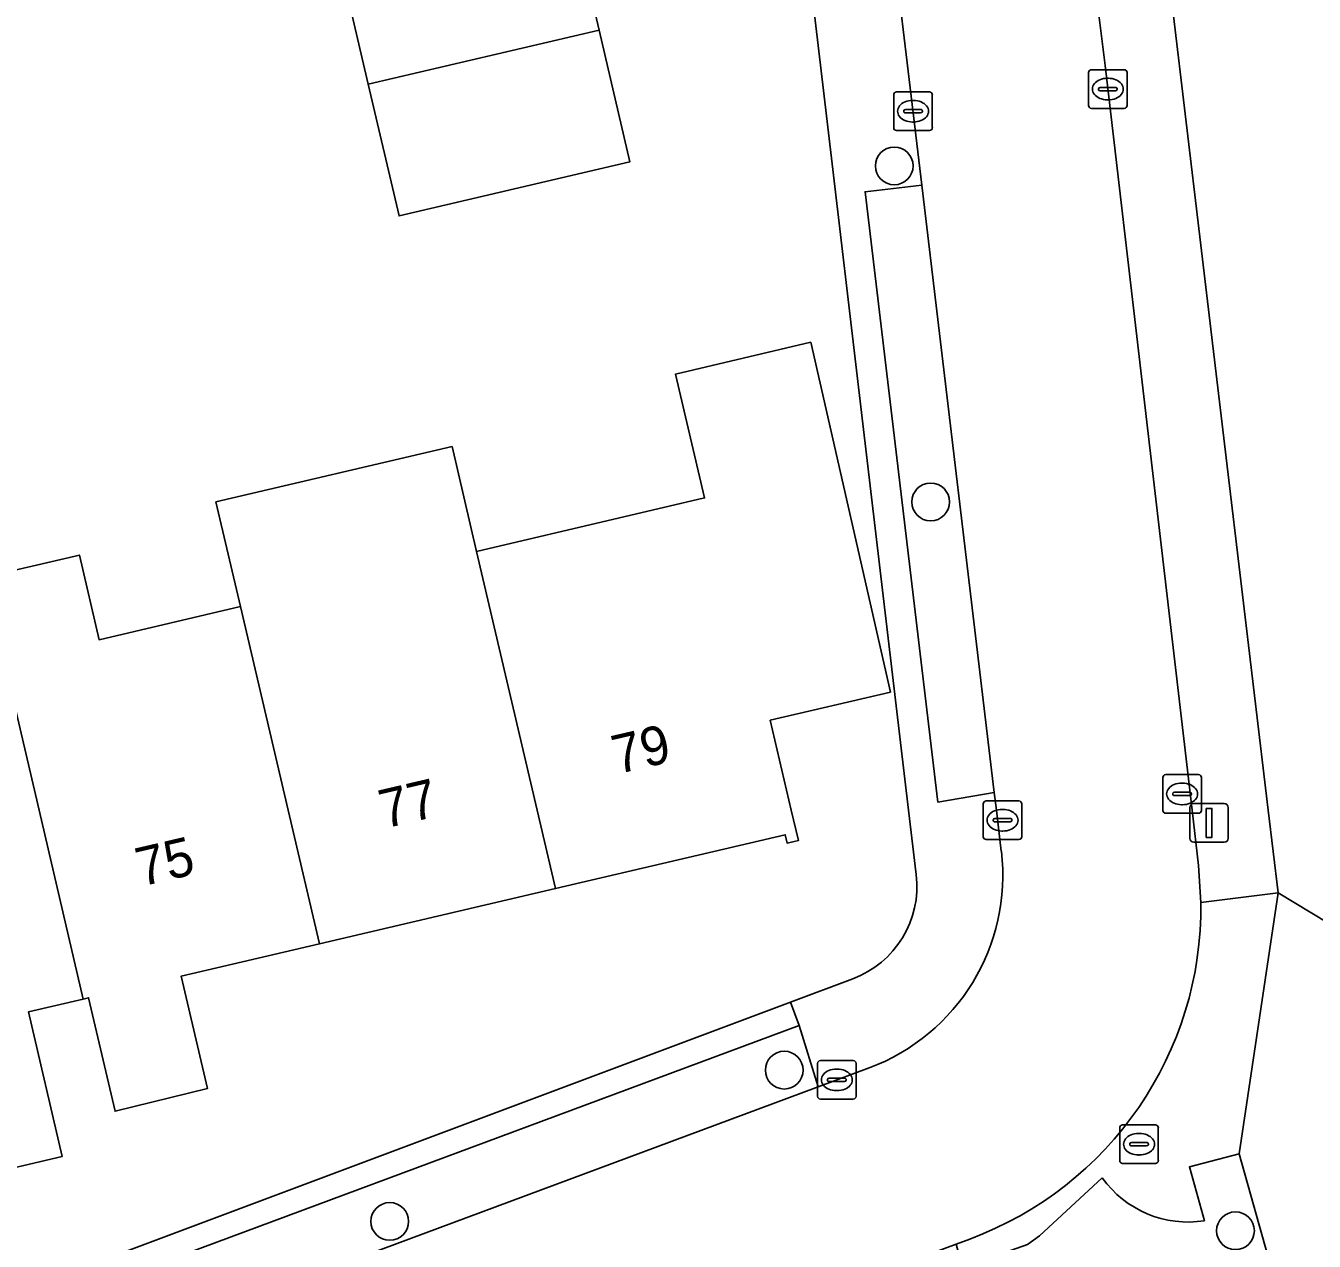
# Model space of a CAD drawing. Extents: x 158455 to 159797, y 387218 to 388672.
# Drawn here: x 159616.01 to 159649.4, y 387988.82 to 388020.33 of the extents above; entities that cross this region are included whole.
import ezdxf

# ---------------------------------------------------------------- set-up
doc = ezdxf.new("R2010")
doc.units = 0
for name, color, linetype in [('IMGEO_Boom', 7, 'Continuous'), ('IMGEO_Erf', 7, 'Continuous'), ('IMGEO_Kolk', 7, 'Continuous'), ('IMGEO_Lichtmast', 7, 'Continuous'), ('IMGEO_Muur', 7, 'Continuous'), ('IMGEO_Pand', 7, 'Continuous'), ('IMGEO_Pand_nummerreeks', 7, 'Continuous'), ('IMGEO_Parkeervlak_open', 7, 'Continuous'), ('IMGEO_Rijbaan_lokaal_open', 7, 'Continuous'), ('IMGEO_Rioolput', 7, 'Continuous'), ('IMGEO_Voetpad_open', 7, 'Continuous')]:
    doc.layers.add(name, color=color, linetype=linetype)

msp = doc.modelspace()

# ---------------------------------------------------------------- linework, layer by layer
at = {"layer": 'IMGEO_Boom'}
for centre in [(159638.521, 388016.699), (159639.464, 388007.987), (159635.67, 387993.258), (159625.445, 387989.336), (159647.363, 387989.094)]:
    msp.add_circle(centre, 0.489, dxfattribs=at)
at = {"layer": 'IMGEO_Erf'}
for points in [[(159670.155, 388080.784), (159664.44, 388101.345), (159654.225, 388098.407), (159647.926, 388121.497), (159645.594, 388122.775), (159622.242, 388116.272), (159620.708, 388113.103), (159620.626, 388112.926), (159627.656, 388089.603), (159634.642, 388066.925), (159640.666, 388047.367), (159642.101, 388041.909), (159643.295, 388036.393), (159645.021, 388026.758), (159648.211, 388000), (159648.467, 387997.852), (159652.749, 387995.273), (159667.687, 387999.507), (159677.721, 388002.351)], [(159639.09, 387998.326), (159638.892, 388000), (159637.707, 388010.014), (159636.762, 388017.998), (159635.934, 388025.001), (159630.072, 388023.629), (159630.871, 388020.218), (159631.671, 388016.805), (159625.687, 388015.403), (159624.887, 388018.818), (159624.089, 388022.228), (159617.908, 388020.779), (159617.569, 388022.227), (159619.963, 388022.802), (159618.503, 388029.147), (159621.601, 388029.86), (159620.204, 388035.93)], [(159614.946, 388006.034), (159617.402, 388006.609), (159617.915, 388004.416), (159621.578, 388005.274), (159620.942, 388007.989), (159627.062, 388009.421), (159627.697, 388006.707), (159633.605, 388008.091), (159632.852, 388011.304), (159636.358, 388012.126), (159638.423, 388003.057), (159635.307, 388002.327), (159635.851, 388000), (159636.036, 387999.211), (159635.744, 387999.143), (159635.694, 387999.358), (159629.743, 387997.966), (159623.624, 387996.534), (159620.045, 387995.697), (159620.727, 387992.786), (159618.329, 387992.194), (159617.64, 387995.133), (159617.504, 387995.101), (159616.082, 387994.769), (159616.96, 387991.02), (159612.14, 387989.891)], [(159580.036, 387976.332), (159590.907, 387978.603), (159598.964, 387981.198), (159635.831, 387995.021), (159637.443, 387995.626)]]:
    msp.add_lwpolyline(points, dxfattribs=at)
msp.add_arc((159636.547, 387998.025), 2.561, 290.4764, 6.7572, dxfattribs=at)
at = {"layer": 'IMGEO_Kolk'}
for p, q in [((159643.555, 388018.265), (159643.555, 388019.117)), ((159643.63, 388019.191), (159644.482, 388019.191)), ((159644.556, 388019.117), (159644.556, 388018.265)), ((159643.814, 388018.685), (159643.814, 388018.697)), ((159643.857, 388018.734), (159644.255, 388018.734)), ((159644.043, 388018.971), (159644.068, 388018.971)), ((159644.298, 388018.697), (159644.298, 388018.685)), ((159638.506, 388017.69), (159638.506, 388018.542)), ((159638.581, 388018.616), (159639.433, 388018.616)), ((159638.994, 388018.396), (159639.019, 388018.396)), ((159639.507, 388018.542), (159639.507, 388017.69)), ((159644.252, 388018.648), (159643.854, 388018.648)), ((159644.066, 388018.411), (159644.041, 388018.411)), ((159638.765, 388018.11), (159638.765, 388018.122)), ((159639.203, 388018.073), (159638.805, 388018.073)), ((159638.808, 388018.159), (159639.206, 388018.159)), ((159639.249, 388018.122), (159639.249, 388018.11)), ((159644.482, 388018.191), (159643.63, 388018.191)), ((159639.017, 388017.836), (159638.992, 388017.836)), ((159639.433, 388017.616), (159638.581, 388017.616)), ((159645.48, 387999.992), (159645.48, 388000.844)), ((159645.555, 388000.918), (159646.407, 388000.918)), ((159645.968, 388000.698), (159645.993, 388000.698)), ((159646.481, 388000.844), (159646.481, 387999.992)), ((159645.739, 388000.412), (159645.739, 388000.424)), ((159646.177, 388000.375), (159645.779, 388000.375)), ((159645.782, 388000.461), (159646.18, 388000.461)), ((159646.223, 388000.424), (159646.223, 388000.412)), ((159640.826, 387999.31), (159640.826, 388000.162)), ((159640.901, 388000.236), (159641.753, 388000.236)), ((159641.314, 388000.016), (159641.339, 388000.016)), ((159641.827, 388000.162), (159641.827, 387999.31)), ((159645.991, 388000.138), (159645.966, 388000.138)), ((159641.085, 387999.73), (159641.085, 387999.742)), ((159641.523, 387999.693), (159641.125, 387999.693)), ((159641.128, 387999.779), (159641.526, 387999.779)), ((159641.569, 387999.742), (159641.569, 387999.73)), ((159646.407, 387999.918), (159645.555, 387999.918)), ((159641.337, 387999.456), (159641.312, 387999.456)), ((159641.753, 387999.236), (159640.901, 387999.236)), ((159636.532, 387992.58), (159636.532, 387993.432)), ((159636.607, 387993.506), (159637.459, 387993.506)), ((159637.533, 387993.432), (159637.533, 387992.58)), ((159636.791, 387993), (159636.791, 387993.012)), ((159636.834, 387993.049), (159637.232, 387993.049)), ((159637.02, 387993.286), (159637.045, 387993.286)), ((159637.275, 387993.012), (159637.275, 387993)), ((159637.229, 387992.963), (159636.831, 387992.963)), ((159637.043, 387992.726), (159637.018, 387992.726)), ((159637.459, 387992.506), (159636.607, 387992.506))]:
    msp.add_line(p, q, dxfattribs=at)
for points in [[(159643.555, 388018.265), (159643.555, 388019.117)], [(159643.63, 388019.191), (159644.482, 388019.191)], [(159644.556, 388019.117), (159644.556, 388018.265)], [(159638.506, 388017.69), (159638.506, 388018.542)], [(159638.581, 388018.616), (159639.433, 388018.616)], [(159639.507, 388018.542), (159639.507, 388017.69)], [(159644.482, 388018.191), (159643.63, 388018.191)], [(159639.433, 388017.616), (159638.581, 388017.616)], [(159645.48, 387999.992), (159645.48, 388000.844)], [(159645.555, 388000.918), (159646.407, 388000.918)], [(159646.481, 388000.844), (159646.481, 387999.992)], [(159640.826, 387999.31), (159640.826, 388000.162)], [(159640.901, 388000.236), (159641.753, 388000.236)], [(159641.827, 388000.162), (159641.827, 387999.31)], [(159646.407, 387999.918), (159645.555, 387999.918)], [(159641.753, 387999.236), (159640.901, 387999.236)], [(159636.532, 387992.58), (159636.532, 387993.432)], [(159636.607, 387993.506), (159637.459, 387993.506)], [(159637.533, 387993.432), (159637.533, 387992.58)], [(159637.459, 387992.506), (159636.607, 387992.506)]]:
    msp.add_lwpolyline(points, dxfattribs=at)
for centre, radius, start, end in [((159643.632, 388019.115), 0.0765, 91.552, 178.448), ((159643.632, 388019.115), 0.0765, 91.552, 178.448), ((159644.48, 388019.115), 0.0765, 1.552, 88.448), ((159644.48, 388019.115), 0.0765, 1.552, 88.448), ((159643.854, 388018.694), 0.0403, 85.8775, 175.7526), ((159643.851, 388018.684), 0.0366, 178.938, 274.7102), ((159644.255, 388018.691), 0.043, 264.8664, 352.4533), ((159644.259, 388018.696), 0.0386, 1.7309, 96.639), ((159638.583, 388018.54), 0.0765, 91.552, 178.448), ((159638.583, 388018.54), 0.0765, 91.552, 178.448), ((159639.431, 388018.54), 0.0765, 1.552, 88.448), ((159639.431, 388018.54), 0.0765, 1.552, 88.448), ((159638.805, 388018.119), 0.0403, 85.8775, 175.7526), ((159638.802, 388018.109), 0.0366, 178.938, 274.7102), ((159639.206, 388018.116), 0.043, 264.8664, 352.4533), ((159639.21, 388018.121), 0.0386, 1.7309, 96.639), ((159643.632, 388018.267), 0.0765, 181.552, 268.448), ((159643.632, 388018.267), 0.0765, 181.552, 268.448), ((159644.48, 388018.267), 0.0765, 271.552, 358.448), ((159644.48, 388018.267), 0.0765, 271.552, 358.448), ((159638.583, 388017.692), 0.0765, 181.552, 268.448), ((159638.583, 388017.692), 0.0765, 181.552, 268.448), ((159639.431, 388017.692), 0.0765, 271.552, 358.448), ((159639.431, 388017.692), 0.0765, 271.552, 358.448), ((159645.557, 388000.842), 0.0765, 91.552, 178.448), ((159645.557, 388000.842), 0.0765, 91.552, 178.448), ((159646.405, 388000.842), 0.0765, 1.552, 88.448), ((159646.405, 388000.842), 0.0765, 1.552, 88.448), ((159645.779, 388000.421), 0.0403, 85.8775, 175.7526), ((159645.776, 388000.411), 0.0366, 178.938, 274.7102), ((159646.18, 388000.418), 0.043, 264.8664, 352.4533), ((159646.184, 388000.423), 0.0386, 1.7309, 96.639), ((159640.903, 388000.16), 0.0765, 91.552, 178.448), ((159640.903, 388000.16), 0.0765, 91.552, 178.448), ((159641.751, 388000.16), 0.0765, 1.552, 88.448), ((159641.751, 388000.16), 0.0765, 1.552, 88.448), ((159645.557, 387999.994), 0.0765, 181.552, 268.448), ((159645.557, 387999.994), 0.0765, 181.552, 268.448), ((159646.405, 387999.994), 0.0765, 271.552, 358.448), ((159646.405, 387999.994), 0.0765, 271.552, 358.448), ((159641.125, 387999.739), 0.0403, 85.8775, 175.7526), ((159641.122, 387999.729), 0.0366, 178.938, 274.7102), ((159641.526, 387999.736), 0.043, 264.8664, 352.4533), ((159641.53, 387999.741), 0.0386, 1.7309, 96.639), ((159640.903, 387999.312), 0.0765, 181.552, 268.448), ((159640.903, 387999.312), 0.0765, 181.552, 268.448), ((159641.751, 387999.312), 0.0765, 271.552, 358.448), ((159641.751, 387999.312), 0.0765, 271.552, 358.448), ((159636.609, 387993.43), 0.0765, 91.552, 178.448), ((159636.609, 387993.43), 0.0765, 91.552, 178.448), ((159637.457, 387993.43), 0.0765, 1.552, 88.448), ((159637.457, 387993.43), 0.0765, 1.552, 88.448), ((159636.831, 387993.009), 0.0403, 85.8775, 175.7526), ((159636.828, 387992.999), 0.0366, 178.938, 274.7102), ((159637.232, 387993.006), 0.043, 264.8664, 352.4533), ((159637.236, 387993.011), 0.0386, 1.7309, 96.639), ((159636.609, 387992.582), 0.0765, 181.552, 268.448), ((159636.609, 387992.582), 0.0765, 181.552, 268.448), ((159637.457, 387992.582), 0.0765, 271.552, 358.448), ((159637.457, 387992.582), 0.0765, 271.552, 358.448)]:
    msp.add_arc(centre, radius, start, end, dxfattribs=at)
for centre, major_axis, ratio, start_param, end_param in [((159644.042, 388018.691), (-0.387, 0.002), 0.722429, 4.712389, 7.853982), ((159644.067, 388018.691), (-0.39, 0.002), 0.717154, 1.570796, 4.712389), ((159638.993, 388018.116), (-0.387, 0.002), 0.722429, 4.712389, 7.853982), ((159639.018, 388018.116), (-0.39, 0.002), 0.717154, 1.570796, 4.712389), ((159645.967, 388000.418), (-0.387, 0.002), 0.722429, 4.712389, 7.853982), ((159645.992, 388000.418), (-0.39, 0.002), 0.717154, 1.570796, 4.712389), ((159641.313, 387999.736), (-0.387, 0.002), 0.722429, 4.712389, 7.853982), ((159641.338, 387999.736), (-0.39, 0.002), 0.717154, 1.570796, 4.712389), ((159637.019, 387993.006), (-0.387, 0.002), 0.722429, 4.712389, 7.853982), ((159637.044, 387993.006), (-0.39, 0.002), 0.717154, 1.570796, 4.712389)]:
    msp.add_ellipse(centre, major_axis=major_axis, ratio=ratio, start_param=start_param, end_param=end_param, dxfattribs=at)
at = {"layer": 'IMGEO_Lichtmast'}
for p, q in [((159646.184, 387999.266), (159646.184, 388000.066)), ((159646.184, 388000.066), (159646.184, 387999.266)), ((159646.284, 388000.166), (159647.074, 388000.166)), ((159647.074, 388000.166), (159646.284, 388000.166)), ((159647.174, 388000.066), (159647.174, 387999.266)), ((159647.174, 387999.266), (159647.174, 388000.066)), ((159647.074, 387999.166), (159646.284, 387999.166)), ((159646.284, 387999.166), (159647.074, 387999.166))]:
    msp.add_line(p, q, dxfattribs=at)
msp.add_lwpolyline([(159646.604, 388000.041), (159646.754, 388000.041), (159646.754, 387999.291), (159646.604, 387999.291), (159646.604, 388000.041)], dxfattribs=at)
for centre, start, end in [((159646.284, 388000.066), 90, 180), ((159646.284, 388000.066), 90, 180), ((159647.074, 388000.066), 0, 90), ((159647.074, 388000.066), 360, 90), ((159646.284, 387999.266), 180, 270), ((159646.284, 387999.266), 180, 270), ((159647.074, 387999.266), 270, 0), ((159647.074, 387999.266), 270, 0)]:
    msp.add_arc(centre, 0.1, start, end, dxfattribs=at)
at = {"layer": 'IMGEO_Muur'}
msp.add_lwpolyline([(159636.762, 388017.998), (159637.707, 388010.014)], dxfattribs=at)
at = {"layer": 'IMGEO_Pand'}
for points in [[(159630.871, 388020.218), (159630.072, 388023.629), (159624.089, 388022.228), (159624.887, 388018.818)], [(159630.871, 388020.218), (159624.887, 388018.818), (159625.687, 388015.403), (159631.671, 388016.805)], [(159627.697, 388006.707), (159629.267, 388000), (159629.743, 387997.966), (159635.694, 387999.358), (159635.744, 387999.143), (159636.036, 387999.211), (159635.851, 388000), (159635.307, 388002.327), (159638.423, 388003.057), (159636.358, 388012.126), (159632.852, 388011.304), (159633.605, 388008.091)], [(159621.578, 388005.274), (159622.813, 388000), (159623.624, 387996.534), (159629.743, 387997.966), (159629.267, 388000), (159627.697, 388006.707), (159627.062, 388009.421), (159620.942, 388007.989)], [(159622.813, 388000), (159621.578, 388005.274), (159617.915, 388004.416), (159617.402, 388006.609), (159614.946, 388006.034), (159615.459, 388003.841), (159616.358, 388000), (159617.504, 387995.101), (159617.64, 387995.133), (159618.329, 387992.194), (159620.727, 387992.786), (159620.045, 387995.697), (159623.624, 387996.534)], [(159617.504, 387995.101), (159616.358, 388000), (159615.459, 388003.841), (159609.215, 388002.378), (159609.773, 388000), (159610.169, 387998.309), (159608.709, 387997.967), (159610.125, 387992.219), (159611.485, 387992.554), (159612.14, 387989.891), (159616.96, 387991.02), (159616.082, 387994.769)]]:
    msp.add_lwpolyline(points, close=True, dxfattribs=at)
at = {"layer": 'IMGEO_Parkeervlak_open'}
msp.add_lwpolyline([(159639.234, 388016.203), (159637.764, 388016.028), (159639.653, 388000.206), (159641.114, 388000.453)], close=True, dxfattribs=at)
msp.add_lwpolyline([(159601.047, 387979.628), (159607.866, 387982.155), (159610.426, 387983.104), (159636.549, 387992.826), (159636.058, 387994.415), (159609.883, 387984.673), (159600.454, 387981.179)], dxfattribs=at)
at = {"layer": 'IMGEO_Rijbaan_lokaal_open'}
for points in [[(159646.468, 387997.6), (159646.407, 387998.559), (159646.239, 388000), (159643.987, 388019.299), (159642.977, 388027.399), (159642.664, 388029.646), (159642.302, 388031.912), (159641.755, 388034.507), (159641.356, 388036.513), (159640.821, 388039.009), (159640.143, 388041.702), (159639.603, 388043.767), (159638.89, 388046.281), (159634.131, 388044.812), (159635.746, 388038.81)], [(159637.939, 388027.002), (159638.227, 388024.643), (159639.234, 388016.203), (159641.114, 388000.453), (159641.168, 388000), (159641.295, 387998.932)], [(159646.561, 387989.354), (159646.168, 387990.75), (159647.46, 387991.089), (159648.467, 387997.852), (159646.468, 387997.6)], [(159637.87, 387993.318), (159636.549, 387992.826), (159610.426, 387983.104), (159612.182, 387978.373), (159640.121, 387988.747), (159640.478, 387988.88)], [(159640.478, 387988.88), (159640.121, 387988.747), (159640.287, 387988.144), (159641.971, 387988.74), (159642.287, 387988.963), (159643.912, 387990.469)]]:
    msp.add_lwpolyline(points, dxfattribs=at)
msp.add_lwpolyline([(159696.534, 388000), (159695.473, 388003.792), (159693.116, 388005.127), (159687.032, 388003.425), (159686.626, 388004.875), (159681.193, 388003.335), (159677.721, 388002.351), (159667.687, 387999.507), (159652.749, 387995.273), (159648.467, 387997.852), (159647.46, 387991.089), (159648.281, 387988.171), (159647.791, 387988.027), (159648.307, 387986.19), (159682.088, 387995.664), (159686.027, 387993.62), (159686.65, 387991.562), (159687.753, 387987.637), (159693.602, 387989.281), (159695.249, 387989.806), (159696.587, 387984.585), (159698.584, 387985.312), (159700.23, 387985.911)], close=True, dxfattribs=at)
for centre, radius, start, end in [((159636.014, 387998.302), 5.319, 290.4271, 6.7997), ((159637.282, 387997.493), 9.187, 290.3594, 0.6682), ((159637.282, 387997.493), 9.187, 290.3594, 0.6682), ((159646.135, 387992.047), 2.727, 215.3679, 278.9783)]:
    msp.add_arc(centre, radius, start, end, dxfattribs=at)
at = {"layer": 'IMGEO_Rioolput'}
for p, q in [((159644.363, 387990.912), (159644.363, 387991.764)), ((159644.438, 387991.838), (159645.29, 387991.838)), ((159645.364, 387991.764), (159645.364, 387990.912)), ((159644.622, 387991.332), (159644.622, 387991.344)), ((159644.665, 387991.381), (159645.063, 387991.381)), ((159644.851, 387991.618), (159644.876, 387991.618)), ((159645.106, 387991.344), (159645.106, 387991.332)), ((159645.06, 387991.295), (159644.662, 387991.295)), ((159644.874, 387991.058), (159644.849, 387991.058)), ((159645.29, 387990.838), (159644.438, 387990.838))]:
    msp.add_line(p, q, dxfattribs=at)
for points in [[(159644.363, 387990.912), (159644.363, 387991.764)], [(159644.438, 387991.838), (159645.29, 387991.838)], [(159645.364, 387991.764), (159645.364, 387990.912)], [(159645.29, 387990.838), (159644.438, 387990.838)]]:
    msp.add_lwpolyline(points, dxfattribs=at)
for centre, radius, start, end in [((159644.44, 387991.762), 0.0765, 91.552, 178.448), ((159644.44, 387991.762), 0.0765, 91.552, 178.448), ((159645.288, 387991.762), 0.0765, 1.552, 88.448), ((159645.288, 387991.762), 0.0765, 1.552, 88.448), ((159644.662, 387991.341), 0.0403, 85.8775, 175.7526), ((159644.659, 387991.331), 0.0366, 178.938, 274.7102), ((159645.063, 387991.338), 0.043, 264.8664, 352.4533), ((159645.067, 387991.343), 0.0386, 1.7309, 96.639), ((159644.44, 387990.914), 0.0765, 181.552, 268.448), ((159644.44, 387990.914), 0.0765, 181.552, 268.448), ((159645.288, 387990.914), 0.0765, 271.552, 358.448), ((159645.288, 387990.914), 0.0765, 271.552, 358.448)]:
    msp.add_arc(centre, radius, start, end, dxfattribs=at)
for centre, major_axis, ratio, start_param, end_param in [((159644.85, 387991.338), (-0.387, 0.002), 0.722429, 4.712389, 7.853982), ((159644.875, 387991.338), (-0.39, 0.002), 0.717154, 1.570796, 4.712389)]:
    msp.add_ellipse(centre, major_axis=major_axis, ratio=ratio, start_param=start_param, end_param=end_param, dxfattribs=at)
at = {"layer": 'IMGEO_Voetpad_open'}
for points in [[(159638.89, 388046.281), (159639.603, 388043.767), (159640.143, 388041.702), (159640.821, 388039.009), (159641.356, 388036.513), (159641.755, 388034.507), (159642.302, 388031.912), (159642.664, 388029.646), (159642.977, 388027.399), (159643.987, 388019.299), (159646.239, 388000), (159646.407, 387998.559), (159646.468, 387997.6), (159648.467, 387997.852), (159648.211, 388000), (159645.021, 388026.758), (159643.295, 388036.393), (159642.101, 388041.909), (159640.666, 388047.367)], [(159639.234, 388016.203), (159638.227, 388024.643), (159637.939, 388027.002), (159636.397, 388026.762)], [(159635.761, 388026.46), (159635.763, 388026.44), (159635.934, 388025.001), (159636.762, 388017.998), (159637.707, 388010.014), (159638.892, 388000), (159639.09, 387998.326)], [(159641.295, 387998.932), (159641.168, 388000), (159641.114, 388000.453), (159639.653, 388000.206), (159637.764, 388016.028), (159639.234, 388016.203)], [(159637.443, 387995.626), (159635.831, 387995.021), (159636.058, 387994.415), (159636.549, 387992.826), (159637.87, 387993.318)], [(159636.058, 387994.415), (159635.831, 387995.021), (159598.964, 387981.198), (159590.907, 387978.603), (159580.036, 387976.332), (159573.261, 387975.498), (159570.522, 387975.353), (159560.572, 387975.049), (159539.78, 387974.817)], [(159600.454, 387981.179), (159609.883, 387984.673), (159636.058, 387994.415)], [(159643.912, 387990.469), (159642.287, 387988.963), (159641.971, 387988.74), (159640.287, 387988.144), (159640.878, 387986), (159647.791, 387988.027), (159648.281, 387988.171), (159647.46, 387991.089), (159646.168, 387990.75), (159646.561, 387989.354)]]:
    msp.add_lwpolyline(points, dxfattribs=at)
for centre, radius, start, end in [((159636.014, 387998.302), 5.319, 290.4271, 6.7997), ((159636.547, 387998.025), 2.561, 290.4764, 6.7572), ((159646.135, 387992.047), 2.727, 215.3679, 278.9783)]:
    msp.add_arc(centre, radius, start, end, dxfattribs=at)

# ---------------------------------------------------------------- texts
at = {"layer": 'IMGEO_Pand_nummerreeks'}
for s, rotation, p in [('79', 13.1672, (159631.34, 388000.928)), ('77', 13.1716, (159625.306, 387999.517)), ('75', 13.1723, (159619.002, 387998.014))]:
    msp.add_text(s, height=1, rotation=rotation, dxfattribs=at).set_placement(p)

doc.saveas('drawing.dxf')
